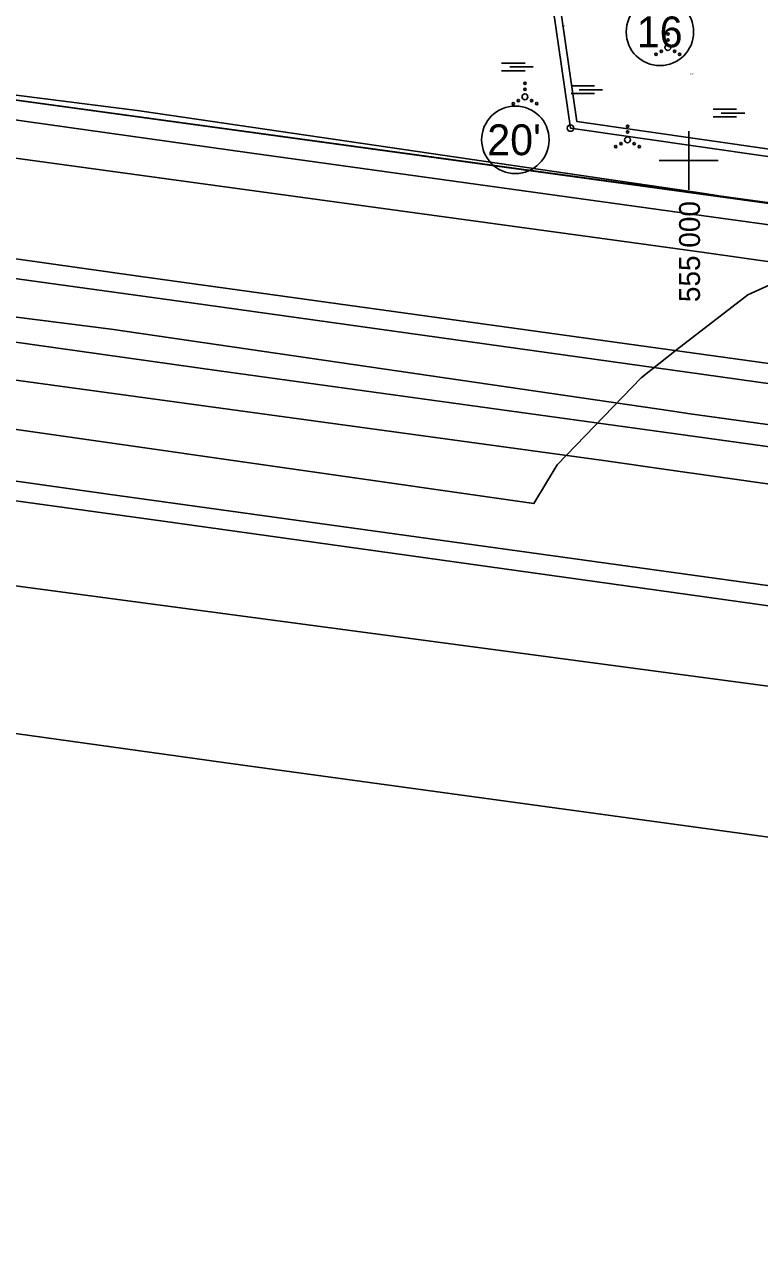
# Model space of a CAD drawing. Extents: x 544674 to 552202, y 6585829 to 6588119.
# Drawn here: x 549818.9 to 550019.3, y 6586902.2 to 6587237 of the extents above; entities that cross this region are included whole.
import ezdxf

# ---------------------------------------------------------------- set-up
doc = ezdxf.new("R2010")
doc.units = 0
for name, color, linetype in [('HALJASTUS', 7, 'Continuous'), ('illumineerimisjooned', 7, 'Continuous'), ('Kaitsevöönd', 7, 'Continuous'), ('kataster', 7, 'Continuous'), ('MOOTKORG-EH2000', 7, 'Continuous'), ('PIIR', 7, 'Continuous'), ('RB trass', 7, 'Continuous'), ('TM_taotletav', 7, 'Continuous'), ('VORK', 7, 'Continuous')]:
    doc.layers.add(name, color=color, linetype=linetype)

# ---------------------------------------------------------------- blocks, each defined once
blk = doc.blocks.new('VQSA')
at = {"layer": 'HALJASTUS'}
for centre, radius in [((0, 2.3), 0.2), ((0, 0), 0.5), ((0, 1.3), 0.2), ((-2, -1.15), 0.2), ((-1.13, -0.65), 0.2), ((1.13, -0.65), 0.2), ((2, -1.15), 0.2)]:
    blk.add_circle(centre, radius, dxfattribs=at)
blk = doc.blocks.new('SOO')
at = {"layer": 'HALJASTUS'}
for p, q in [((-2.19, 0.65), (1.82, 0.65)), ((-0.8, 0), (3.2, 0)), ((-2.19, -0.65), (1.82, -0.65))]:
    blk.add_line(p, q, dxfattribs=at)

msp = doc.modelspace()

# ---------------------------------------------------------------- linework, layer by layer
at = {"layer": 'illumineerimisjooned'}
msp.add_lwpolyline([(550162.57, 6587182.89), (549969.54, 6587210.59), (549955.96, 6587304.31), (549759.7, 6587283.78), (549491.83, 6587284.98), (549348.46, 6587306.6)], dxfattribs=at)
at = {"layer": 'Kaitsevöönd'}
for points in [[(549757.71, 6587225.24), (549850.34, 6587213.51), (549850.92, 6587213.43), (550004.34, 6587190.95), (550008.19, 6587190.39), (550073.16, 6587181.42)], [(549758.55, 6587219.16), (549880.27, 6587202.07), (550004.11, 6587184.94), (550071.58, 6587175.61)], [(549719.45, 6587213.92), (549984.4, 6587177.66), (550004.2, 6587174.86), (550244.23, 6587140.94)], [(549624.99, 6587194.17), (549864.35, 6587161.13), (550004.15, 6587141.59), (550197.48, 6587114.57)], [(549734.69, 6587184.71), (549849.97, 6587168.4), (550004.11, 6587147.09), (550078.94, 6587136.74)], [(550064.96, 6587121.98), (549999.75, 6587130.99), (549995.66, 6587131.59), (549842.51, 6587154.02), (549750.61, 6587165.66)], [(550063.36, 6587116.17), (549995.89, 6587125.5), (549871.99, 6587142.65), (549750.55, 6587159.69)], [(550235.98, 6587081.51), (549995.8, 6587115.46), (549976.11, 6587118.24), (549712.06, 6587154.37)], [(550189.29, 6587055.13), (549995.85, 6587082.17), (549856.08, 6587101.71), (549616.79, 6587134.73)], [(550070.78, 6587077.3), (549995.89, 6587087.65), (549841.67, 6587108.98), (549726.67, 6587125.25)]]:
    msp.add_lwpolyline(points, dxfattribs=at)
at = {"layer": 'kataster'}
msp.add_lwpolyline([(549964.78, 6587378.75), (549983.75, 6587247.55), (550125.7, 6587276.91), (550168.3, 6587196.7), (550161.05, 6587169.32), (549691.27, 6587233.58), (549333.21, 6587306.88)], close=True, dxfattribs=at)
msp.add_lwpolyline([(550774.77, 6586902.25), (550659.32, 6586928.33), (550536.4, 6586945.03), (550469.89, 6586954.13), (549873.78, 6587035.72), (549864.75, 6587036.98), (549366.23, 6587106.44), (549360.12, 6587142.55), (549349.59, 6587203.19), (549333.21, 6587306.88), (549691.27, 6587233.58), (550351.66, 6587143.04), (550586.6, 6587111.11), (550644.31, 6586972.83), (550788.48, 6586943.58)], dxfattribs=at)
at = {"layer": 'PIIR'}
for centre, radius in [((549992.16, 6587235.05), 9.2), ((549952.75, 6587205.63), 9.2), ((549967.77, 6587208.82), 0.88)]:
    msp.add_circle(centre, radius, dxfattribs=at)
at = {"layer": 'RB trass'}
for points in [[(548929.14, 6587248.85), (549339.3, 6587192.93), (549702.89, 6587142.95), (549957.78, 6587106.44), (549964.12, 6587117), (549987.04, 6587140.7), (549996.69, 6587148.39), (550016.15, 6587163.33), (550041.79, 6587174.95), (550059.59, 6587180.38), (550085.68, 6587185.81), (550124.44, 6587185.66), (550159.59, 6587180.83), (550313.58, 6587158.95), (550396.08, 6587147.64), (550426.02, 6587143.41)], [(550426.02, 6587143.41), (550408.23, 6587005.12), (548935.46, 6587201.44), (548929.14, 6587248.85)], [(550426.02, 6587143.41), (550396.08, 6587147.64), (550313.58, 6587158.95), (550159.59, 6587180.83), (550124.44, 6587185.66), (550085.68, 6587185.81), (550059.59, 6587180.38), (550041.79, 6587174.95), (550016.15, 6587163.33), (549996.69, 6587148.39), (549987.04, 6587140.7), (549964.12, 6587117), (549957.78, 6587106.44), (549702.89, 6587142.95), (549339.3, 6587192.93), (548929.14, 6587248.85)], [(548935.46, 6587201.44), (550408.23, 6587005.12), (550426.02, 6587143.41)]]:
    msp.add_lwpolyline(points, dxfattribs=at)
at = {"layer": 'TM_taotletav'}
msp.add_lwpolyline([(549693.56, 6587512.96), (549937.67, 6587624.14), (549954.94, 6587516.54), (549960.97, 6587479.02), (550024.32, 6587515.29), (550077.4, 6587541.89), (550209.46, 6587393.46), (550180.8, 6587345.43), (550389.72, 6587297.05), (550391.99, 6587335.53), (550478.21, 6587332.87), (550525.6, 6587265.61), (550517.53, 6587232.97), (550493.24, 6587134.7), (550354.37, 6587153.99), (550164.05, 6587180.66), (549967.77, 6587208.82), (549954.26, 6587302.12), (549759.8, 6587281.78)], dxfattribs=at)
at = {"layer": 'VORK'}
for p, q in [((550000, 6587208), (550000, 6587192)), ((549992, 6587200), (550008, 6587200))]:
    msp.add_line(p, q, dxfattribs=at)

# ---------------------------------------------------------------- block references
at = {"layer": 'HALJASTUS', "xscale": 1.6, "yscale": 1.6000000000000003}
for name, p in [('VQSA', (549994.33, 6587230.78)), ('SOO', (549952.5, 6587225.49)), ('VQSA', (549955.36, 6587217.34)), ('SOO', (549971.42, 6587219.29)), ('SOO', (550010.16, 6587212.92)), ('VQSA', (549983.33, 6587205.63))]:
    msp.add_blockref(name, p, dxfattribs=at)

# ---------------------------------------------------------------- texts
at = {"layer": 'MOOTKORG-EH2000'}
for s, p in [(' 39.47', (549965.19, 6587236.43)), (' 39.50', (550000.18, 6587223.42)), (' 39.43', (549952, 6587205.7))]:
    msp.add_text(s, height=0.3, dxfattribs=at).set_placement(p)
at = {"layer": 'PIIR'}
for s, p in [('16', (549985.84, 6587230.85)), ("20'", (549945.08, 6587201.43))]:
    msp.add_text(s, height=8.4, dxfattribs=at).set_placement(p)
at = {"layer": 'VORK'}
msp.add_text('555 000', height=5.7, rotation=90, dxfattribs=at).set_placement((550003.08, 6587161.37))

doc.saveas('drawing.dxf')
